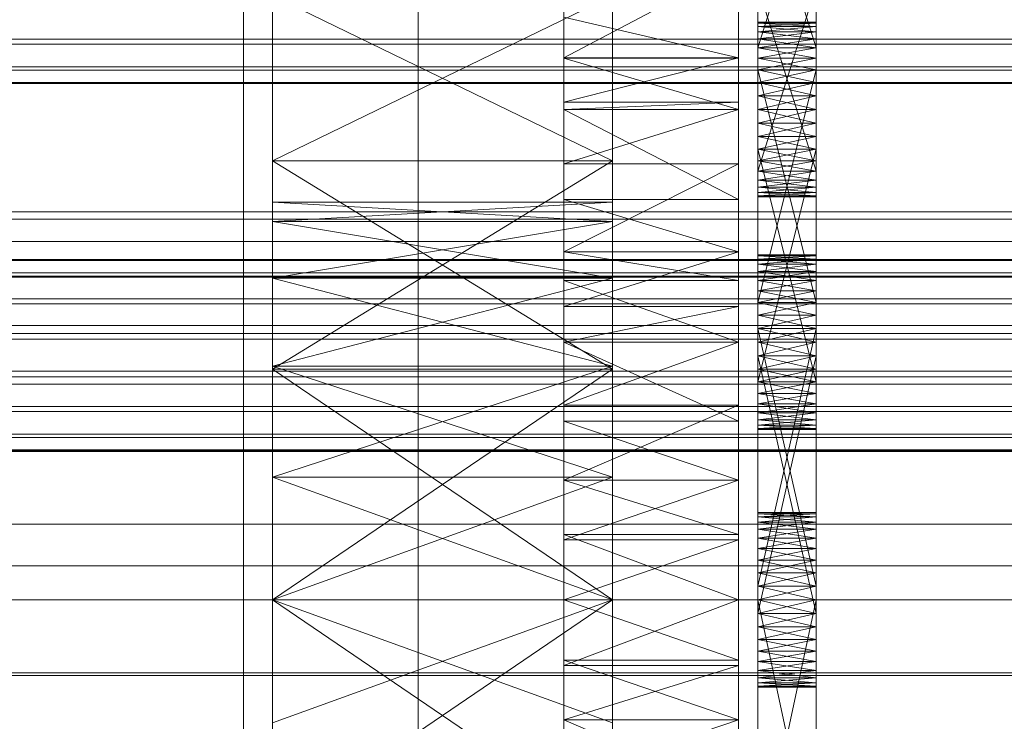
# Model space of a CAD drawing. Header units: millimetres. Extents: x -4738 to 65662, y -68080 to 6847.
# Tile 386 of 656: x 1374 to 1475, y -34366 to -34294. Entities that reach past the tile are written whole.
import ezdxf

# ---------------------------------------------------------------- set-up
doc = ezdxf.new("R2010")
doc.units = ezdxf.units.MM
for name, color, linetype, lineweight in [('COTAS_O', 1, 'Continuous', 0), ('frontal_C03', 7, 'Continuous', 0), ('frontal_secador', 7, 'Continuous', 0), ('frontal_tolva', 7, 'Continuous', 0)]:
    doc.layers.add(name, color=color, linetype=linetype, lineweight=lineweight)
doc.dimstyles.new('R19_100', dxfattribs={"dimtxt": 250, "dimasz": 150, "dimexe": 150, "dimexo": 80, "dimgap": 100, "dimtad": 1, "dimtih": 1, "dimtoh": 1, "dimdsep": 46, "dimcen": 0.09, "dimadec": 0, "dimazin": 0, "dimtfac": 1, "dimtdec": 4, "dimtofl": 0, "dimtmove": 0, "dimatfit": 3, "dimfxl": 1, "dimtolj": 1, "dimtzin": 0, "dimarcsym": 0})

# ---------------------------------------------------------------- blocks, each defined once
blk = doc.blocks.new('DIM_R30_48')
at = {"layer": 'COTAS_O'}
for p, q in [((-1725, -33700), (-1575, -33655)), ((1725, -33700), (1575, -33655)), ((-1725, -34400), (-1725, -33700)), ((-1725, -33700), (1725, -33700)), ((-1725, -33700), (-1575, -33745)), ((1725, -33700), (1575, -33745)), ((1725, -34400), (1725, -33700))]:
    blk.add_line(p, q, dxfattribs=at)
blk.add_text('3450 O', height=250, dxfattribs=at).set_placement((0, -33600))

msp = doc.modelspace()

# ---------------------------------------------------------------- linework, layer by layer
at = {"layer": 'frontal_C03'}
for p, q in [((1435, -34954.179), (1435, -32259.264)), ((1435, -32263.162), (1435, -34958.077)), ((1435, -35437.51), (1435, -32742.595)), ((1435, -32746.492), (1435, -35441.408)), ((1415, -35988), (1415, -33007.45)), ((1415, -35988), (1415, -33563.95)), ((1415, -35988), (1415, -34173.45)), ((1496, -34295.711), (-1496, -34295.711)), ((1496, -34296.213), (-1496, -34296.213)), ((1496, -34298.552), (-1496, -34298.552)), ((1496, -34298.887), (-1496, -34298.887)), ((1496, -34300.153), (-1496, -34300.153)), ((1496, -34300.271), (-1496, -34300.271)), ((1496, -34318.408), (-1496, -34318.408)), ((1496, -34318.526), (-1496, -34318.526)), ((1496, -34319.792), (-1496, -34319.792)), ((1496, -34320.127), (-1496, -34320.127)), ((1496, -34322.466), (-1496, -34322.466)), ((1496, -34322.968), (-1496, -34322.968)), ((-1496, -34326.024), (1496, -34326.024)), ((1496, -34326.616), (-1496, -34326.616)), ((1496, -34329.924), (-1496, -34329.924)), ((1496, -34330.516), (-1496, -34330.516)), ((1496, -34333.573), (-1496, -34333.573)), ((1496, -34334.074), (-1496, -34334.074)), ((1496, -34336.414), (-1496, -34336.414)), ((1496, -34336.749), (-1496, -34336.749)), ((1496, -34338.015), (-1496, -34338.015)), ((1496, -34338.132), (-1496, -34338.132))]:
    msp.add_line(p, q, dxfattribs=at)
at = {"layer": 'frontal_secador'}
for p, q in [((1400, -36000), (1400, -33000)), ((1397, -35940), (1397, -33075)), ((1400, -36000), (1400, -33075)), ((1400, -34600), (1400, -33075)), ((1400, -35940), (1400, -33075)), ((1400, -34650), (1400, -33075)), ((1400, -36000), (1400, -33250)), ((1430, -34297.639), (1430, -34275.473)), ((1448, -34275.473), (1448, -34297.639)), ((1450, -34274.925), (1450, -34298.865)), ((1456, -34298.865), (1456, -34274.925)), ((1450, -34297.66), (1450, -34275.906)), ((1450, -34302.95), (1450, -34275.906)), ((1450, -34311.51), (1450, -34275.906)), ((1450, -34276.643), (1450, -34296.587)), ((1450, -34276.643), (1450, -34298.865)), ((1456, -34275.906), (1456, -34297.66)), ((1456, -34275.906), (1456, -34302.95)), ((1456, -34275.906), (1456, -34311.51)), ((1456, -34296.587), (1456, -34276.643)), ((1456, -34298.865), (1456, -34276.643)), ((1450, -34296.587), (1450, -34277.561)), ((1456, -34296.587), (1450, -34277.561)), ((1450, -34297.66), (1450, -34277.561)), ((1456, -34277.561), (1450, -34296.587)), ((1456, -34277.561), (1456, -34296.587)), ((1456, -34277.561), (1456, -34297.66)), ((1400, -34280.269), (1400, -34308.24)), ((1400, -34353.5), (1400, -34280.269)), ((1400, -34320.33), (1400, -34280.269)), ((1400, -34314.507), (1400, -34280.269)), ((1400, -34312.5), (1400, -34280.269)), ((1435, -34308.24), (1435, -34280.269)), ((1435, -34280.269), (1435, -34353.5)), ((1435, -34280.269), (1435, -34320.33)), ((1435, -34280.269), (1435, -34314.507)), ((1435, -34280.269), (1435, -34312.5)), ((1450, -34310.969), (1450, -34281.143)), ((1450, -34281.143), (1450, -34298.865)), ((1456, -34281.143), (1456, -34310.969)), ((1456, -34298.865), (1456, -34281.143)), ((1430, -34283.11), (1430, -34297.639)), ((1430, -34283.11), (1430, -34317.635)), ((1430, -34283.11), (1430, -34365.858)), ((1448, -34297.639), (1448, -34283.11)), ((1448, -34317.635), (1448, -34283.11)), ((1448, -34365.858), (1448, -34283.11)), ((1430, -34297.639), (1430, -34286.141)), ((1448, -34286.141), (1448, -34297.639)), ((1450, -34310.969), (1450, -34286.706)), ((1456, -34286.706), (1456, -34310.969)), ((1450, -34288.01), (1450, -34310.232)), ((1450, -34288.01), (1450, -34311.51)), ((1456, -34310.232), (1456, -34288.01)), ((1456, -34311.51), (1456, -34288.01)), ((1430, -34288.105), (1430, -34297.639)), ((1448, -34288.105), (1430, -34297.639)), ((1448, -34297.639), (1448, -34288.105)), ((1450, -34309.314), (1450, -34289.215)), ((1450, -34310.969), (1450, -34289.215)), ((1456, -34289.215), (1456, -34309.314)), ((1456, -34289.215), (1456, -34310.969)), ((1450, -34290.288), (1450, -34309.314)), ((1456, -34290.288), (1450, -34309.314)), ((1450, -34290.288), (1450, -34310.232)), ((1456, -34309.314), (1450, -34290.288)), ((1456, -34309.314), (1456, -34290.288)), ((1456, -34310.232), (1456, -34290.288)), ((1400, -34308.24), (1400, -34291.206)), ((1435, -34308.24), (1400, -34291.206)), ((1435, -34291.206), (1400, -34308.24)), ((1435, -34291.206), (1435, -34308.24)), ((1430, -34297.639), (1430, -34293.428)), ((1448, -34297.639), (1430, -34293.428)), ((1448, -34293.428), (1448, -34297.639)), ((1450, -34293.95), (1450, -34294.391)), ((1450, -34294.061), (1450, -34293.95)), ((1456, -34294.061), (1450, -34293.95)), ((1456, -34293.95), (1450, -34293.95)), ((1456, -34293.95), (1450, -34294.061)), ((1450, -34294.391), (1450, -34294.061)), ((1456, -34294.391), (1450, -34294.061)), ((1456, -34294.061), (1450, -34294.061)), ((1456, -34294.061), (1450, -34294.391)), ((1450, -34294.061), (1450, -34294.931)), ((1450, -34296.587), (1450, -34294.061)), ((1456, -34294.391), (1456, -34293.95)), ((1456, -34293.95), (1456, -34294.061)), ((1456, -34294.061), (1456, -34294.391)), ((1456, -34294.931), (1456, -34294.061)), ((1456, -34294.061), (1456, -34296.587)), ((1450, -34294.391), (1450, -34295.669)), ((1450, -34294.931), (1450, -34294.391)), ((1450, -34294.391), (1450, -34297.66)), ((1450, -34294.391), (1450, -34325.517)), ((1456, -34294.931), (1450, -34294.391)), ((1456, -34294.391), (1450, -34294.391)), ((1456, -34294.391), (1450, -34294.931)), ((1450, -34295.669), (1450, -34294.931)), ((1456, -34295.669), (1450, -34294.931)), ((1456, -34294.931), (1450, -34294.931)), ((1456, -34294.931), (1450, -34295.669)), ((1450, -34294.931), (1450, -34296.587)), ((1450, -34294.931), (1450, -34298.865)), ((1450, -34294.931), (1450, -34304.358)), ((1456, -34295.669), (1456, -34294.391)), ((1456, -34294.391), (1456, -34294.931)), ((1456, -34297.66), (1456, -34294.391)), ((1456, -34325.517), (1456, -34294.391)), ((1456, -34294.931), (1456, -34295.669)), ((1456, -34296.587), (1456, -34294.931)), ((1456, -34298.865), (1456, -34294.931)), ((1456, -34304.358), (1456, -34294.931)), ((1450, -34295.669), (1450, -34297.66)), ((1450, -34296.587), (1450, -34295.669)), ((1456, -34296.587), (1450, -34295.669)), ((1456, -34295.669), (1450, -34295.669)), ((1456, -34295.669), (1450, -34296.587)), ((1456, -34297.66), (1456, -34295.669)), ((1456, -34295.669), (1456, -34296.587)), ((1450, -34297.66), (1450, -34296.587)), ((1456, -34297.66), (1450, -34296.587)), ((1456, -34296.587), (1450, -34296.587)), ((1456, -34296.587), (1450, -34297.66)), ((1450, -34296.587), (1450, -34298.865)), ((1450, -34324.143), (1450, -34296.587)), ((1450, -34329.706), (1450, -34296.587)), ((1450, -34296.587), (1450, -34304.358)), ((1450, -34335.925), (1450, -34296.587)), ((1456, -34296.587), (1456, -34297.66)), ((1456, -34298.865), (1456, -34296.587)), ((1456, -34296.587), (1456, -34324.143)), ((1456, -34296.587), (1456, -34329.706)), ((1456, -34304.358), (1456, -34296.587)), ((1456, -34296.587), (1456, -34335.925)), ((1430, -34297.639), (1430, -34312.223)), ((1430, -34297.639), (1430, -34317.635)), ((1430, -34297.639), (1430, -34302.194)), ((1430, -34341.142), (1430, -34297.639)), ((1430, -34389.365), (1430, -34297.639)), ((1430, -34297.639), (1430, -34365.858)), ((1430, -34431.527), (1430, -34297.639)), ((1448, -34297.647), (1430, -34297.639)), ((1448, -34297.639), (1430, -34297.639)), ((1448, -34297.639), (1430, -34302.194)), ((1430, -34297.647), (1430, -34312.223)), ((1430, -34302.95), (1430, -34297.647)), ((1448, -34302.95), (1430, -34297.647)), ((1448, -34297.647), (1430, -34297.647)), ((1448, -34312.223), (1448, -34297.639)), ((1448, -34317.635), (1448, -34297.639)), ((1448, -34302.194), (1448, -34297.639)), ((1448, -34297.639), (1448, -34341.142)), ((1448, -34297.639), (1448, -34389.365)), ((1448, -34365.858), (1448, -34297.639)), ((1448, -34297.639), (1448, -34431.527)), ((1448, -34312.223), (1448, -34297.647)), ((1448, -34297.647), (1448, -34302.95)), ((1450, -34297.66), (1450, -34322.839)), ((1450, -34298.865), (1450, -34297.66)), ((1450, -34300.169), (1450, -34297.66)), ((1450, -34297.66), (1450, -34325.517)), ((1450, -34302.95), (1450, -34297.66)), ((1450, -34333.288), (1450, -34297.66)), ((1456, -34298.865), (1450, -34297.66)), ((1456, -34297.66), (1450, -34297.66)), ((1456, -34297.66), (1450, -34298.865)), ((1456, -34322.839), (1456, -34297.66)), ((1456, -34297.66), (1456, -34298.865)), ((1456, -34297.66), (1456, -34300.169)), ((1456, -34325.517), (1456, -34297.66)), ((1456, -34297.66), (1456, -34302.95)), ((1456, -34297.66), (1456, -34333.288)), ((1450, -34322.839), (1450, -34298.865)), ((1450, -34298.865), (1450, -34300.169)), ((1456, -34322.839), (1450, -34298.865)), ((1456, -34298.865), (1450, -34298.865)), ((1456, -34298.865), (1450, -34300.169)), ((1450, -34298.865), (1450, -34301.543)), ((1450, -34298.865), (1450, -34304.358)), ((1450, -34298.865), (1450, -34309.314)), ((1450, -34298.865), (1450, -34310.969)), ((1456, -34300.169), (1450, -34298.865)), ((1450, -34324.143), (1450, -34298.865)), ((1456, -34298.865), (1450, -34322.839)), ((1456, -34298.865), (1456, -34322.839)), ((1456, -34300.169), (1456, -34298.865)), ((1456, -34301.543), (1456, -34298.865)), ((1456, -34304.358), (1456, -34298.865)), ((1456, -34309.314), (1456, -34298.865)), ((1456, -34310.969), (1456, -34298.865)), ((1456, -34298.865), (1456, -34324.143)), ((1450, -34302.95), (1450, -34300.169)), ((1450, -34300.169), (1450, -34301.543)), ((1456, -34300.169), (1450, -34300.169)), ((1456, -34300.169), (1450, -34301.543)), ((1456, -34301.543), (1450, -34300.169)), ((1456, -34300.169), (1456, -34302.95)), ((1456, -34301.543), (1456, -34300.169)), ((1430, -34308.565), (1430, -34302.194)), ((1430, -34302.194), (1430, -34302.95)), ((1430, -34317.635), (1430, -34302.194)), ((1448, -34302.194), (1430, -34302.194)), ((1448, -34302.194), (1430, -34302.95)), ((1448, -34302.194), (1448, -34308.565)), ((1448, -34302.95), (1448, -34302.194)), ((1448, -34302.194), (1448, -34317.635)), ((1450, -34301.543), (1450, -34302.95)), ((1456, -34301.543), (1450, -34301.543)), ((1456, -34301.543), (1450, -34302.95)), ((1450, -34301.543), (1450, -34304.358)), ((1456, -34302.95), (1450, -34301.543)), ((1456, -34302.95), (1456, -34301.543)), ((1456, -34304.358), (1456, -34301.543)), ((1430, -34312.223), (1430, -34302.95)), ((1430, -34302.95), (1430, -34308.565)), ((1448, -34312.223), (1430, -34302.95)), ((1448, -34302.95), (1430, -34302.95)), ((1448, -34302.95), (1430, -34308.565)), ((1448, -34302.95), (1448, -34312.223)), ((1448, -34308.565), (1448, -34302.95)), ((1450, -34305.732), (1450, -34302.95)), ((1450, -34302.95), (1450, -34304.358)), ((1450, -34333.288), (1450, -34302.95)), ((1456, -34302.95), (1450, -34302.95)), ((1456, -34302.95), (1450, -34304.358)), ((1456, -34304.358), (1450, -34302.95)), ((1450, -34308.24), (1450, -34302.95)), ((1450, -34311.51), (1450, -34302.95)), ((1456, -34302.95), (1456, -34305.732)), ((1456, -34304.358), (1456, -34302.95)), ((1456, -34302.95), (1456, -34333.288)), ((1456, -34302.95), (1456, -34308.24)), ((1456, -34302.95), (1456, -34311.51)), ((1450, -34304.358), (1450, -34305.732)), ((1456, -34304.358), (1450, -34304.358)), ((1456, -34304.358), (1450, -34305.732)), ((1450, -34304.358), (1450, -34307.036)), ((1450, -34304.358), (1450, -34309.314)), ((1456, -34305.732), (1450, -34304.358)), ((1450, -34304.358), (1450, -34332.215)), ((1450, -34304.358), (1450, -34334.206)), ((1450, -34304.358), (1450, -34335.925)), ((1456, -34305.732), (1456, -34304.358)), ((1456, -34307.036), (1456, -34304.358)), ((1456, -34309.314), (1456, -34304.358)), ((1456, -34332.215), (1456, -34304.358)), ((1456, -34334.206), (1456, -34304.358)), ((1456, -34335.925), (1456, -34304.358)), ((1450, -34331.01), (1450, -34305.732)), ((1450, -34305.732), (1450, -34307.036)), ((1450, -34333.288), (1450, -34305.732)), ((1456, -34305.732), (1450, -34305.732)), ((1456, -34305.732), (1450, -34307.036)), ((1456, -34307.036), (1450, -34305.732)), ((1450, -34308.24), (1450, -34305.732)), ((1456, -34305.732), (1456, -34331.01)), ((1456, -34307.036), (1456, -34305.732)), ((1456, -34305.732), (1456, -34333.288)), ((1456, -34305.732), (1456, -34308.24)), ((1450, -34307.036), (1450, -34331.01)), ((1456, -34307.036), (1450, -34307.036)), ((1456, -34307.036), (1450, -34331.01)), ((1450, -34307.036), (1450, -34309.314)), ((1450, -34308.24), (1450, -34307.036)), ((1456, -34308.24), (1450, -34307.036)), ((1456, -34307.036), (1450, -34308.24)), ((1450, -34307.036), (1450, -34332.215)), ((1456, -34331.01), (1450, -34307.036)), ((1456, -34331.01), (1456, -34307.036)), ((1456, -34309.314), (1456, -34307.036)), ((1456, -34307.036), (1456, -34308.24)), ((1456, -34332.215), (1456, -34307.036)), ((1400, -34308.24), (1400, -34353.5)), ((1400, -34329.706), (1400, -34308.24)), ((1400, -34308.24), (1400, -34398.76)), ((1400, -34312.5), (1400, -34308.24)), ((1400, -34314.507), (1400, -34308.24)), ((1400, -34320.33), (1400, -34308.24)), ((1400, -34329.401), (1400, -34308.24)), ((1400, -34340.83), (1400, -34308.24)), ((1435, -34329.706), (1400, -34308.24)), ((1435, -34308.24), (1400, -34308.24)), ((1435, -34308.24), (1400, -34329.706)), ((1435, -34353.5), (1435, -34308.24)), ((1435, -34308.24), (1435, -34329.706)), ((1435, -34398.76), (1435, -34308.24)), ((1435, -34308.24), (1435, -34312.5)), ((1435, -34308.24), (1435, -34314.507)), ((1435, -34308.24), (1435, -34320.33)), ((1435, -34308.24), (1435, -34329.401)), ((1435, -34308.24), (1435, -34340.83)), ((1450, -34309.314), (1450, -34308.24)), ((1456, -34309.314), (1450, -34308.24)), ((1456, -34308.24), (1450, -34308.24)), ((1450, -34310.232), (1450, -34308.24)), ((1450, -34311.51), (1450, -34308.24)), ((1456, -34308.24), (1450, -34309.314)), ((1456, -34308.24), (1456, -34309.314)), ((1456, -34308.24), (1456, -34310.232)), ((1456, -34308.24), (1456, -34311.51)), ((1430, -34308.565), (1430, -34317.635)), ((1448, -34308.565), (1430, -34308.565)), ((1448, -34308.565), (1430, -34317.635)), ((1448, -34317.635), (1448, -34308.565)), ((1450, -34310.969), (1450, -34309.314)), ((1450, -34309.314), (1450, -34310.232)), ((1450, -34309.314), (1450, -34311.84)), ((1450, -34309.314), (1456, -34309.314)), ((1456, -34309.314), (1450, -34310.232)), ((1456, -34310.232), (1450, -34309.314)), ((1456, -34309.314), (1456, -34310.969)), ((1456, -34310.232), (1456, -34309.314)), ((1456, -34311.84), (1456, -34309.314)), ((1450, -34310.232), (1450, -34310.969)), ((1456, -34310.232), (1450, -34310.232)), ((1456, -34310.232), (1450, -34310.969)), ((1456, -34310.969), (1450, -34310.232)), ((1450, -34311.51), (1450, -34310.232)), ((1456, -34310.969), (1456, -34310.232)), ((1456, -34310.232), (1456, -34311.51)), ((1450, -34311.84), (1450, -34310.969)), ((1450, -34310.969), (1450, -34311.51)), ((1456, -34310.969), (1450, -34310.969)), ((1456, -34310.969), (1450, -34311.51)), ((1456, -34311.51), (1450, -34310.969)), ((1456, -34310.969), (1456, -34311.84)), ((1456, -34311.51), (1456, -34310.969)), ((1430, -34317.635), (1430, -34312.223)), ((1448, -34317.635), (1430, -34312.223)), ((1448, -34312.223), (1430, -34312.223)), ((1448, -34312.223), (1448, -34317.635)), ((1450, -34311.51), (1450, -34311.84)), ((1456, -34311.51), (1450, -34311.51)), ((1456, -34311.51), (1450, -34311.84)), ((1456, -34311.84), (1450, -34311.51)), ((1450, -34311.95), (1450, -34311.51)), ((1450, -34311.84), (1450, -34311.95)), ((1456, -34311.84), (1450, -34311.84)), ((1456, -34311.84), (1450, -34311.95)), ((1456, -34311.95), (1450, -34311.84)), ((1456, -34311.95), (1450, -34311.95)), ((1456, -34311.84), (1456, -34311.51)), ((1456, -34311.51), (1456, -34311.95)), ((1456, -34311.84), (1456, -34311.95)), ((1400, -34314.507), (1400, -34312.5)), ((1435, -34314.507), (1400, -34312.5)), ((1435, -34312.5), (1400, -34312.5)), ((1435, -34312.5), (1400, -34314.507)), ((1435, -34312.5), (1435, -34314.507)), ((1480, -34313.5), (1325, -34313.5)), ((1430, -34313.5), (1325, -34313.5)), ((1480, -34314.269), (1325, -34314.269)), ((1430, -34314.269), (1325, -34314.269)), ((1430, -34314.269), (1430, -34313.5)), ((1430, -34316.545), (1430, -34314.269)), ((1400, -34320.33), (1400, -34314.507)), ((1435, -34320.33), (1400, -34314.507)), ((1435, -34314.507), (1400, -34314.507)), ((1435, -34314.507), (1400, -34320.33)), ((1435, -34314.507), (1435, -34320.33)), ((1480, -34316.545), (1325, -34316.545)), ((1430, -34316.545), (1325, -34316.545)), ((1430, -34320.241), (1430, -34316.545)), ((1430, -34317.635), (1430, -34335.058)), ((1430, -34320.589), (1430, -34317.635)), ((1430, -34317.635), (1430, -34341.142)), ((1430, -34317.635), (1430, -34323.268)), ((1430, -34317.635), (1430, -34365.858)), ((1448, -34320.589), (1430, -34317.635)), ((1448, -34317.635), (1430, -34317.635)), ((1448, -34317.635), (1430, -34323.268)), ((1448, -34335.058), (1448, -34317.635)), ((1448, -34317.635), (1448, -34320.589)), ((1448, -34341.142), (1448, -34317.635)), ((1448, -34323.268), (1448, -34317.635)), ((1448, -34365.858), (1448, -34317.635)), ((1450, -34317.925), (1450, -34318.365)), ((1450, -34318.035), (1450, -34317.925)), ((1450, -34317.925), (1450, -34319.643)), ((1456, -34318.035), (1450, -34317.925)), ((1456, -34317.925), (1450, -34317.925)), ((1456, -34317.925), (1450, -34318.035)), ((1450, -34318.365), (1450, -34318.035)), ((1456, -34318.365), (1450, -34318.035)), ((1456, -34318.035), (1450, -34318.035)), ((1456, -34318.035), (1450, -34318.365)), ((1450, -34318.035), (1450, -34318.906)), ((1450, -34318.035), (1450, -34320.561)), ((1450, -34318.035), (1450, -34325.517)), ((1450, -34322.839), (1450, -34318.035)), ((1450, -34318.365), (1450, -34319.643)), ((1450, -34318.906), (1450, -34318.365)), ((1456, -34318.906), (1450, -34318.365)), ((1456, -34318.365), (1450, -34318.365)), ((1456, -34318.365), (1450, -34318.906)), ((1456, -34318.365), (1456, -34317.925)), ((1456, -34317.925), (1456, -34318.035)), ((1456, -34319.643), (1456, -34317.925)), ((1456, -34318.035), (1456, -34318.365)), ((1456, -34318.906), (1456, -34318.035)), ((1456, -34320.561), (1456, -34318.035)), ((1456, -34325.517), (1456, -34318.035)), ((1456, -34318.035), (1456, -34322.839)), ((1456, -34319.643), (1456, -34318.365)), ((1456, -34318.365), (1456, -34318.906)), ((1450, -34319.643), (1450, -34318.906)), ((1456, -34319.643), (1450, -34318.906)), ((1456, -34318.906), (1450, -34318.906)), ((1456, -34318.906), (1450, -34319.643)), ((1450, -34318.906), (1450, -34320.561)), ((1450, -34322.839), (1450, -34318.906)), ((1456, -34318.906), (1456, -34319.643)), ((1456, -34320.561), (1456, -34318.906)), ((1456, -34318.906), (1456, -34322.839)), ((1480, -34320.241), (1325, -34320.241)), ((1430, -34320.241), (1325, -34320.241)), ((1400, -34320.33), (1400, -34353.5)), ((1400, -34329.401), (1400, -34320.33)), ((1435, -34329.401), (1400, -34320.33)), ((1435, -34320.33), (1400, -34320.33)), ((1435, -34320.33), (1400, -34329.401)), ((1430, -34325.216), (1430, -34320.241)), ((1435, -34353.5), (1435, -34320.33)), ((1435, -34320.33), (1435, -34329.401)), ((1450, -34319.643), (1450, -34321.635)), ((1450, -34320.561), (1450, -34319.643)), ((1450, -34319.643), (1450, -34324.143)), ((1450, -34319.643), (1450, -34354.908)), ((1450, -34357.586), (1450, -34319.643)), ((1456, -34320.561), (1450, -34319.643)), ((1456, -34319.643), (1450, -34319.643)), ((1456, -34319.643), (1450, -34320.561)), ((1456, -34321.635), (1456, -34319.643)), ((1456, -34319.643), (1456, -34320.561)), ((1456, -34324.143), (1456, -34319.643)), ((1456, -34354.908), (1456, -34319.643)), ((1456, -34319.643), (1456, -34357.586)), ((1430, -34320.589), (1430, -34335.058)), ((1430, -34326.925), (1430, -34320.589)), ((1448, -34326.925), (1430, -34320.589)), ((1448, -34320.589), (1430, -34320.589)), ((1448, -34335.058), (1448, -34320.589)), ((1448, -34320.589), (1448, -34326.925)), ((1450, -34321.635), (1450, -34320.561)), ((1456, -34321.635), (1450, -34320.561)), ((1456, -34320.561), (1450, -34320.561)), ((1456, -34320.561), (1450, -34321.635)), ((1450, -34320.561), (1450, -34322.839)), ((1450, -34320.561), (1450, -34325.517)), ((1456, -34320.561), (1456, -34321.635)), ((1456, -34322.839), (1456, -34320.561)), ((1456, -34325.517), (1456, -34320.561)), ((1450, -34321.635), (1450, -34324.143)), ((1450, -34322.839), (1450, -34321.635)), ((1456, -34322.839), (1450, -34321.635)), ((1456, -34321.635), (1450, -34321.635)), ((1456, -34321.635), (1450, -34322.839)), ((1456, -34324.143), (1456, -34321.635)), ((1456, -34321.635), (1456, -34322.839)), ((1430, -34333.424), (1430, -34323.268)), ((1430, -34323.268), (1430, -34326.925)), ((1430, -34341.142), (1430, -34323.268)), ((1448, -34323.268), (1430, -34323.268)), ((1448, -34323.268), (1430, -34326.925)), ((1448, -34323.268), (1448, -34333.424)), ((1448, -34326.925), (1448, -34323.268)), ((1448, -34323.268), (1448, -34341.142)), ((1450, -34324.143), (1450, -34322.839)), ((1456, -34324.143), (1450, -34322.839)), ((1456, -34322.839), (1450, -34322.839)), ((1456, -34322.839), (1450, -34324.143)), ((1450, -34322.839), (1450, -34325.517)), ((1450, -34353.5), (1450, -34322.839)), ((1450, -34358.79), (1450, -34322.839)), ((1450, -34362.059), (1450, -34322.839)), ((1456, -34322.839), (1456, -34324.143)), ((1456, -34325.517), (1456, -34322.839)), ((1456, -34322.839), (1456, -34353.5)), ((1456, -34322.839), (1456, -34358.79)), ((1456, -34322.839), (1456, -34362.059)), ((1450, -34324.143), (1450, -34352.092)), ((1450, -34325.517), (1450, -34324.143)), ((1450, -34326.925), (1450, -34324.143)), ((1450, -34324.143), (1450, -34354.908)), ((1450, -34357.586), (1450, -34324.143)), ((1456, -34325.517), (1450, -34324.143)), ((1456, -34324.143), (1450, -34324.143)), ((1456, -34324.143), (1450, -34325.517)), ((1450, -34329.706), (1450, -34324.143)), ((1456, -34352.092), (1456, -34324.143)), ((1456, -34324.143), (1456, -34325.517)), ((1456, -34324.143), (1456, -34326.925)), ((1456, -34354.908), (1456, -34324.143)), ((1456, -34324.143), (1456, -34357.586)), ((1456, -34324.143), (1456, -34329.706)), ((1480, -34325.216), (1325, -34325.216)), ((1430, -34325.216), (1325, -34325.216)), ((1430, -34331.277), (1430, -34325.216)), ((1450, -34352.092), (1450, -34325.517)), ((1450, -34325.517), (1450, -34326.925)), ((1456, -34352.092), (1450, -34325.517)), ((1456, -34325.517), (1450, -34325.517)), ((1456, -34325.517), (1450, -34326.925)), ((1450, -34325.517), (1450, -34328.332)), ((1450, -34325.517), (1450, -34331.01)), ((1450, -34325.517), (1450, -34334.944)), ((1450, -34325.517), (1450, -34333.288)), ((1456, -34326.925), (1450, -34325.517)), ((1450, -34353.5), (1450, -34325.517)), ((1450, -34325.517), (1450, -34356.281)), ((1450, -34325.517), (1450, -34358.79)), ((1450, -34325.517), (1450, -34362.059)), ((1456, -34325.517), (1450, -34352.092)), ((1456, -34325.517), (1456, -34352.092)), ((1456, -34326.925), (1456, -34325.517)), ((1456, -34328.332), (1456, -34325.517)), ((1456, -34331.01), (1456, -34325.517)), ((1456, -34334.944), (1456, -34325.517)), ((1456, -34333.288), (1456, -34325.517)), ((1456, -34325.517), (1456, -34353.5)), ((1456, -34356.281), (1456, -34325.517)), ((1456, -34358.79), (1456, -34325.517)), ((1456, -34362.059), (1456, -34325.517)), ((1430, -34335.058), (1430, -34326.925)), ((1430, -34326.925), (1430, -34333.424)), ((1448, -34335.058), (1430, -34326.925)), ((1448, -34326.925), (1430, -34326.925)), ((1448, -34326.925), (1430, -34333.424)), ((1448, -34326.925), (1448, -34335.058)), ((1448, -34333.424), (1448, -34326.925)), ((1450, -34354.908), (1450, -34326.925)), ((1450, -34326.925), (1450, -34328.332)), ((1450, -34357.586), (1450, -34326.925)), ((1456, -34326.925), (1450, -34326.925)), ((1456, -34326.925), (1450, -34328.332)), ((1456, -34328.332), (1450, -34326.925)), ((1450, -34329.706), (1450, -34326.925)), ((1456, -34326.925), (1456, -34354.908)), ((1456, -34328.332), (1456, -34326.925)), ((1456, -34326.925), (1456, -34357.586)), ((1456, -34326.925), (1456, -34329.706)), ((1450, -34328.332), (1450, -34354.908)), ((1456, -34328.332), (1450, -34328.332)), ((1456, -34328.332), (1450, -34354.908)), ((1450, -34328.332), (1450, -34331.01)), ((1450, -34329.706), (1450, -34328.332)), ((1456, -34329.706), (1450, -34328.332)), ((1456, -34328.332), (1450, -34329.706)), ((1450, -34328.332), (1450, -34356.281)), ((1456, -34354.908), (1450, -34328.332)), ((1456, -34354.908), (1456, -34328.332)), ((1456, -34331.01), (1456, -34328.332)), ((1456, -34328.332), (1456, -34329.706)), ((1456, -34356.281), (1456, -34328.332)), ((1400, -34329.401), (1400, -34353.5)), ((1400, -34340.83), (1400, -34329.401)), ((1435, -34340.83), (1400, -34329.401)), ((1435, -34329.401), (1400, -34329.401)), ((1435, -34329.401), (1400, -34340.83)), ((1435, -34353.5), (1435, -34329.401)), ((1435, -34329.401), (1435, -34340.83)), ((1400, -34353.5), (1400, -34329.706)), ((1435, -34353.5), (1400, -34329.706)), ((1435, -34329.706), (1400, -34329.706)), ((1435, -34329.706), (1400, -34353.5)), ((1435, -34329.706), (1435, -34353.5)), ((1450, -34331.01), (1450, -34329.706)), ((1456, -34331.01), (1450, -34329.706)), ((1456, -34329.706), (1450, -34329.706)), ((1450, -34332.215), (1450, -34329.706)), ((1450, -34334.206), (1450, -34329.706)), ((1450, -34335.925), (1450, -34329.706)), ((1456, -34329.706), (1450, -34331.01)), ((1456, -34329.706), (1456, -34331.01)), ((1456, -34329.706), (1456, -34332.215)), ((1456, -34329.706), (1456, -34334.206)), ((1456, -34329.706), (1456, -34335.925)), ((1480, -34331.277), (1325, -34331.277)), ((1430, -34331.277), (1325, -34331.277)), ((1430, -34338.193), (1430, -34331.277)), ((1450, -34333.288), (1450, -34331.01)), ((1450, -34331.01), (1450, -34332.215)), ((1450, -34331.01), (1450, -34334.944)), ((1450, -34331.01), (1456, -34331.01)), ((1456, -34331.01), (1450, -34332.215)), ((1456, -34332.215), (1450, -34331.01)), ((1456, -34331.01), (1456, -34333.288)), ((1456, -34332.215), (1456, -34331.01)), ((1456, -34334.944), (1456, -34331.01)), ((1450, -34332.215), (1450, -34333.288)), ((1456, -34332.215), (1450, -34332.215)), ((1456, -34332.215), (1450, -34333.288)), ((1456, -34333.288), (1450, -34332.215)), ((1450, -34334.206), (1450, -34332.215)), ((1456, -34333.288), (1456, -34332.215)), ((1456, -34332.215), (1456, -34334.206)), ((1430, -34333.424), (1430, -34341.142)), ((1448, -34333.424), (1430, -34333.424)), ((1448, -34333.424), (1430, -34341.142)), ((1448, -34341.142), (1448, -34333.424)), ((1450, -34334.944), (1450, -34333.288)), ((1450, -34333.288), (1450, -34334.206)), ((1450, -34335.814), (1450, -34333.288)), ((1456, -34333.288), (1450, -34333.288)), ((1456, -34333.288), (1450, -34334.206)), ((1456, -34334.206), (1450, -34333.288)), ((1456, -34333.288), (1456, -34334.944)), ((1456, -34334.206), (1456, -34333.288)), ((1456, -34333.288), (1456, -34335.814)), ((1450, -34334.206), (1450, -34334.944)), ((1456, -34334.206), (1450, -34334.206)), ((1456, -34334.206), (1450, -34334.944)), ((1456, -34334.944), (1450, -34334.206)), ((1450, -34335.484), (1450, -34334.206)), ((1450, -34335.925), (1450, -34334.206)), ((1456, -34334.944), (1456, -34334.206)), ((1456, -34334.206), (1456, -34335.484)), ((1456, -34334.206), (1456, -34335.925)), ((1430, -34341.142), (1430, -34335.058)), ((1448, -34341.142), (1430, -34335.058)), ((1448, -34335.058), (1430, -34335.058)), ((1448, -34335.058), (1448, -34341.142)), ((1450, -34335.814), (1450, -34334.944)), ((1450, -34334.944), (1450, -34335.484)), ((1456, -34334.944), (1450, -34334.944)), ((1456, -34334.944), (1450, -34335.484)), ((1456, -34335.484), (1450, -34334.944)), ((1450, -34335.484), (1450, -34335.814)), ((1456, -34335.484), (1450, -34335.484)), ((1456, -34335.484), (1450, -34335.814)), ((1456, -34335.814), (1450, -34335.484)), ((1450, -34335.925), (1450, -34335.484)), ((1456, -34334.944), (1456, -34335.814)), ((1456, -34335.484), (1456, -34334.944)), ((1456, -34335.814), (1456, -34335.484)), ((1456, -34335.484), (1456, -34335.925)), ((1450, -34335.814), (1450, -34335.925)), ((1456, -34335.814), (1450, -34335.814)), ((1456, -34335.814), (1450, -34335.925)), ((1456, -34335.925), (1450, -34335.814)), ((1456, -34335.925), (1450, -34335.925)), ((1456, -34335.814), (1456, -34335.925)), ((1480, -34338.193), (1325, -34338.193)), ((1430, -34338.193), (1325, -34338.193)), ((1430, -34345.696), (1430, -34338.193)), ((1400, -34340.83), (1400, -34353.5)), ((1400, -34340.83), (1400, -34398.76)), ((1435, -34353.5), (1400, -34340.83)), ((1435, -34340.83), (1400, -34340.83)), ((1435, -34340.83), (1400, -34353.5)), ((1430, -34341.142), (1430, -34359.698)), ((1430, -34346.753), (1430, -34341.142)), ((1430, -34341.142), (1430, -34365.858)), ((1430, -34341.142), (1430, -34347.302)), ((1430, -34389.365), (1430, -34341.142)), ((1448, -34346.753), (1430, -34341.142)), ((1448, -34341.142), (1430, -34341.142)), ((1448, -34341.142), (1430, -34347.302)), ((1435, -34353.5), (1435, -34340.83)), ((1435, -34398.76), (1435, -34340.83)), ((1448, -34359.698), (1448, -34341.142)), ((1448, -34341.142), (1448, -34346.753)), ((1448, -34365.858), (1448, -34341.142)), ((1448, -34347.302), (1448, -34341.142)), ((1448, -34341.142), (1448, -34389.365)), ((1450, -34344.611), (1450, -34344.5)), ((1456, -34344.611), (1450, -34344.5)), ((1456, -34344.5), (1450, -34344.5)), ((1456, -34344.5), (1450, -34344.611)), ((1450, -34344.611), (1450, -34345.481)), ((1450, -34344.941), (1450, -34344.611)), ((1450, -34344.611), (1450, -34347.136)), ((1456, -34344.941), (1450, -34344.611)), ((1456, -34344.611), (1450, -34344.611)), ((1456, -34344.611), (1450, -34344.941)), ((1456, -34344.611), (1456, -34344.5)), ((1456, -34345.481), (1456, -34344.611)), ((1456, -34344.611), (1456, -34344.941)), ((1456, -34347.136), (1456, -34344.611)), ((1480, -34345.696), (1325, -34345.696)), ((1430, -34345.696), (1325, -34345.696)), ((1430, -34353.5), (1430, -34345.696)), ((1450, -34345.481), (1450, -34344.941)), ((1456, -34345.481), (1450, -34344.941)), ((1456, -34344.941), (1450, -34344.941)), ((1456, -34344.941), (1450, -34345.481)), ((1450, -34345.481), (1450, -34347.136)), ((1450, -34346.219), (1450, -34345.481)), ((1450, -34349.414), (1450, -34345.481)), ((1450, -34384.281), (1450, -34345.481)), ((1456, -34346.219), (1450, -34345.481)), ((1456, -34345.481), (1450, -34345.481)), ((1456, -34345.481), (1450, -34346.219)), ((1456, -34344.941), (1456, -34345.481)), ((1456, -34347.136), (1456, -34345.481)), ((1456, -34345.481), (1456, -34346.219)), ((1456, -34345.481), (1456, -34349.414)), ((1456, -34345.481), (1456, -34384.281)), ((1430, -34346.753), (1430, -34359.698)), ((1430, -34353.5), (1430, -34346.753)), ((1448, -34353.5), (1430, -34346.753)), ((1448, -34346.753), (1430, -34346.753)), ((1448, -34359.698), (1448, -34346.753)), ((1448, -34346.753), (1448, -34353.5)), ((1450, -34347.136), (1450, -34346.219)), ((1456, -34347.136), (1450, -34346.219)), ((1456, -34346.219), (1450, -34346.219)), ((1456, -34346.219), (1450, -34347.136)), ((1456, -34346.219), (1456, -34347.136)), ((1430, -34360.247), (1430, -34347.302)), ((1430, -34347.302), (1430, -34353.5)), ((1430, -34365.858), (1430, -34347.302)), ((1448, -34347.302), (1430, -34347.302)), ((1448, -34347.302), (1430, -34353.5)), ((1448, -34347.302), (1448, -34360.247)), ((1448, -34353.5), (1448, -34347.302)), ((1448, -34347.302), (1448, -34365.858)), ((1450, -34347.136), (1450, -34349.414)), ((1450, -34348.21), (1450, -34347.136)), ((1450, -34347.136), (1450, -34352.092)), ((1450, -34347.136), (1450, -34384.281)), ((1456, -34348.21), (1450, -34347.136)), ((1456, -34347.136), (1450, -34347.136)), ((1456, -34347.136), (1450, -34348.21)), ((1456, -34349.414), (1456, -34347.136)), ((1456, -34347.136), (1456, -34348.21)), ((1456, -34352.092), (1456, -34347.136)), ((1456, -34384.281), (1456, -34347.136)), ((1450, -34349.414), (1450, -34348.21)), ((1456, -34349.414), (1450, -34348.21)), ((1456, -34348.21), (1450, -34348.21)), ((1456, -34348.21), (1450, -34349.414)), ((1456, -34348.21), (1456, -34349.414)), ((1450, -34349.414), (1450, -34352.092)), ((1450, -34350.719), (1450, -34349.414)), ((1450, -34384.281), (1450, -34349.414)), ((1456, -34350.719), (1450, -34349.414)), ((1456, -34349.414), (1450, -34349.414)), ((1456, -34349.414), (1450, -34350.719)), ((1456, -34352.092), (1456, -34349.414)), ((1456, -34349.414), (1456, -34350.719)), ((1456, -34349.414), (1456, -34384.281)), ((1450, -34352.092), (1450, -34350.719)), ((1456, -34352.092), (1450, -34350.719)), ((1456, -34350.719), (1450, -34350.719)), ((1456, -34350.719), (1450, -34352.092)), ((1456, -34350.719), (1456, -34352.092)), ((1450, -34381.5), (1450, -34352.092)), ((1450, -34352.092), (1450, -34353.5)), ((1450, -34384.281), (1450, -34352.092)), ((1456, -34353.5), (1450, -34352.092)), ((1456, -34352.092), (1450, -34352.092)), ((1456, -34352.092), (1450, -34353.5)), ((1450, -34352.092), (1450, -34354.908)), ((1456, -34352.092), (1456, -34381.5)), ((1456, -34353.5), (1456, -34352.092)), ((1456, -34352.092), (1456, -34384.281)), ((1456, -34354.908), (1456, -34352.092)), ((1325, -34353.5), (1480, -34353.5)), ((1325, -34353.5), (1430, -34353.5)), ((1400, -34353.5), (1400, -34366.17)), ((1400, -34398.76), (1400, -34353.5)), ((1400, -34353.5), (1400, -34377.294)), ((1400, -34353.5), (1400, -34377.599)), ((1400, -34426.731), (1400, -34353.5)), ((1400, -34353.5), (1400, -34386.67)), ((1400, -34353.5), (1435, -34353.5)), ((1435, -34353.5), (1400, -34377.294)), ((1435, -34377.294), (1400, -34353.5)), ((1435, -34353.5), (1400, -34366.17)), ((1435, -34366.17), (1400, -34353.5)), ((1430, -34361.304), (1430, -34353.5)), ((1430, -34359.698), (1430, -34353.5)), ((1430, -34353.5), (1430, -34360.247)), ((1430, -34353.5), (1448, -34353.5)), ((1448, -34353.5), (1430, -34360.247)), ((1448, -34359.698), (1430, -34353.5)), ((1435, -34366.17), (1435, -34353.5)), ((1435, -34353.5), (1435, -34398.76)), ((1435, -34377.294), (1435, -34353.5)), ((1435, -34377.599), (1435, -34353.5)), ((1435, -34353.5), (1435, -34426.731)), ((1435, -34386.67), (1435, -34353.5)), ((1448, -34353.5), (1448, -34359.698)), ((1448, -34360.247), (1448, -34353.5)), ((1450, -34353.5), (1450, -34381.5)), ((1456, -34381.5), (1450, -34353.5)), ((1456, -34353.5), (1450, -34353.5)), ((1456, -34353.5), (1450, -34381.5)), ((1450, -34354.908), (1450, -34353.5)), ((1456, -34354.908), (1450, -34353.5)), ((1450, -34356.281), (1450, -34353.5)), ((1450, -34358.79), (1450, -34353.5)), ((1456, -34353.5), (1450, -34354.908)), ((1456, -34381.5), (1456, -34353.5)), ((1456, -34353.5), (1456, -34354.908)), ((1456, -34353.5), (1456, -34356.281)), ((1456, -34353.5), (1456, -34358.79)), ((1450, -34357.586), (1450, -34354.908)), ((1450, -34354.908), (1450, -34356.281)), ((1450, -34354.908), (1450, -34359.864)), ((1450, -34354.908), (1450, -34362.389)), ((1450, -34354.908), (1456, -34354.908)), ((1456, -34354.908), (1450, -34356.281)), ((1456, -34356.281), (1450, -34354.908)), ((1456, -34354.908), (1456, -34357.586)), ((1456, -34356.281), (1456, -34354.908)), ((1456, -34359.864), (1456, -34354.908)), ((1456, -34362.389), (1456, -34354.908)), ((1450, -34356.281), (1450, -34357.586)), ((1456, -34356.281), (1450, -34356.281)), ((1456, -34356.281), (1450, -34357.586)), ((1456, -34357.586), (1450, -34356.281)), ((1450, -34358.79), (1450, -34356.281)), ((1456, -34357.586), (1456, -34356.281)), ((1456, -34356.281), (1456, -34358.79)), ((1450, -34359.864), (1450, -34357.586)), ((1450, -34357.586), (1450, -34358.79)), ((1450, -34361.519), (1450, -34357.586)), ((1450, -34362.389), (1450, -34357.586)), ((1456, -34357.586), (1450, -34357.586)), ((1456, -34357.586), (1450, -34358.79)), ((1456, -34358.79), (1450, -34357.586)), ((1456, -34357.586), (1456, -34359.864)), ((1456, -34358.79), (1456, -34357.586)), ((1456, -34357.586), (1456, -34361.519)), ((1456, -34357.586), (1456, -34362.389)), ((1450, -34358.79), (1450, -34359.864)), ((1456, -34358.79), (1450, -34358.79)), ((1456, -34358.79), (1450, -34359.864)), ((1456, -34359.864), (1450, -34358.79)), ((1450, -34360.781), (1450, -34358.79)), ((1450, -34362.059), (1450, -34358.79)), ((1456, -34359.864), (1456, -34358.79)), ((1456, -34358.79), (1456, -34360.781)), ((1456, -34358.79), (1456, -34362.059)), ((1430, -34365.858), (1430, -34359.698)), ((1448, -34365.858), (1430, -34359.698)), ((1448, -34359.698), (1430, -34359.698)), ((1448, -34359.698), (1448, -34365.858)), ((1450, -34361.519), (1450, -34359.864)), ((1450, -34359.864), (1450, -34360.781)), ((1450, -34359.864), (1450, -34362.389)), ((1456, -34359.864), (1450, -34359.864)), ((1456, -34359.864), (1450, -34360.781)), ((1456, -34360.781), (1450, -34359.864)), ((1456, -34359.864), (1456, -34361.519)), ((1456, -34360.781), (1456, -34359.864)), ((1456, -34362.389), (1456, -34359.864)), ((1430, -34360.247), (1430, -34365.858)), ((1448, -34360.247), (1430, -34360.247)), ((1448, -34360.247), (1430, -34365.858)), ((1448, -34365.858), (1448, -34360.247)), ((1450, -34360.781), (1450, -34361.519)), ((1456, -34360.781), (1450, -34360.781)), ((1456, -34360.781), (1450, -34361.519)), ((1456, -34361.519), (1450, -34360.781)), ((1450, -34362.059), (1450, -34360.781)), ((1456, -34361.519), (1456, -34360.781)), ((1456, -34360.781), (1456, -34362.059)), ((1480, -34361.304), (1325, -34361.304)), ((1430, -34361.304), (1325, -34361.304)), ((1430, -34361.304), (1430, -34368.807)), ((1450, -34362.389), (1450, -34361.519)), ((1450, -34361.519), (1450, -34362.059)), ((1456, -34361.519), (1450, -34361.519)), ((1456, -34361.519), (1450, -34362.059)), ((1456, -34362.059), (1450, -34361.519)), ((1450, -34362.059), (1450, -34362.389)), ((1456, -34362.059), (1450, -34362.059)), ((1456, -34362.059), (1450, -34362.389)), ((1456, -34362.389), (1450, -34362.059)), ((1450, -34362.5), (1450, -34362.059)), ((1456, -34361.519), (1456, -34362.389)), ((1456, -34362.059), (1456, -34361.519)), ((1456, -34362.389), (1456, -34362.059)), ((1456, -34362.059), (1456, -34362.5)), ((1450, -34362.389), (1450, -34362.5)), ((1456, -34362.389), (1450, -34362.389)), ((1456, -34362.389), (1450, -34362.5)), ((1456, -34362.5), (1450, -34362.389)), ((1456, -34362.5), (1450, -34362.5)), ((1456, -34362.389), (1456, -34362.5)), ((1430, -34365.858), (1430, -34383.732)), ((1430, -34373.576), (1430, -34365.858)), ((1430, -34389.365), (1430, -34365.858)), ((1430, -34365.858), (1430, -34371.942)), ((1430, -34365.858), (1430, -34409.361)), ((1430, -34365.858), (1430, -34431.527)), ((1448, -34365.858), (1430, -34365.858)), ((1448, -34365.858), (1430, -34371.942)), ((1448, -34373.576), (1430, -34365.858)), ((1448, -34383.732), (1448, -34365.858)), ((1448, -34365.858), (1448, -34373.576)), ((1448, -34365.858), (1448, -34389.365)), ((1448, -34371.942), (1448, -34365.858)), ((1448, -34409.361), (1448, -34365.858)), ((1448, -34431.527), (1448, -34365.858))]:
    msp.add_line(p, q, dxfattribs=at)
at = {"layer": 'frontal_tolva'}
for p, q in [((-1821.5, -34350), (1821.5, -34350)), ((-1821.5, -34361), (1821.5, -34361))]:
    msp.add_line(p, q, dxfattribs=at)

# ---------------------------------------------------------------- dimensions: what is measured, and where the dimension line sits
at = {"layer": 'COTAS_O'}
dim = msp.add_aligned_dim(p1=(-1725, -34400), p2=(1725, -34400), distance=700, text='<> O', dimstyle='R19_100', dxfattribs=at)
dim.commit()
dim.dimension.update_dxf_attribs({"geometry": 'DIM_R30_48', "text_midpoint": (0, -33700)})

doc.saveas('drawing.dxf')
